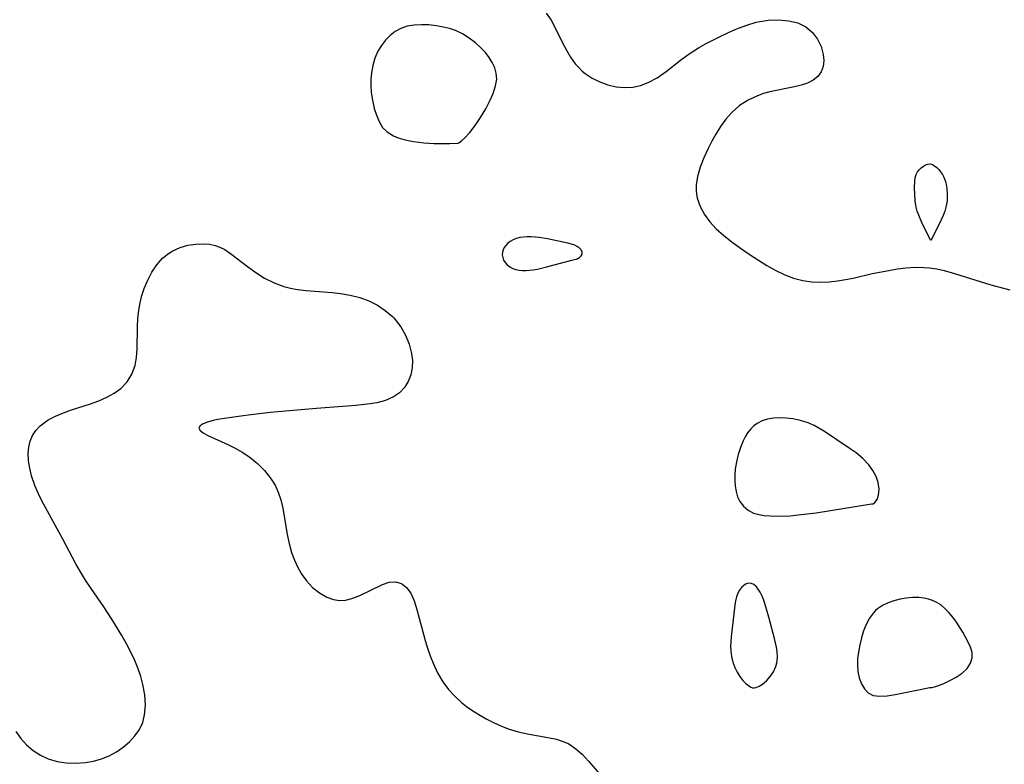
# Model space of a CAD drawing. Header units: metres. Extents: x 1073367 to 1082519, y 1569854 to 1574957.
# Tile 320 of 656: x 1076464 to 1076631, y 1573027 to 1573153. Entities that reach past the tile are written whole.
import ezdxf

# ---------------------------------------------------------------- set-up
doc = ezdxf.new("R2010")
doc.units = ezdxf.units.M
doc.layers.add('CGG_CurvaNivelLidar_v1', color=253, linetype='Continuous', lineweight=30)

msp = doc.modelspace()

# ---------------------------------------------------------------- linework, layer by layer
at = {"layer": 'CGG_CurvaNivelLidar_v1'}
for p, q in [((1076553.4824, 1573153.7707, 68.5), (1076554.3065, 1573152.5598, 68.5)), ((1076532.391, 1573151.8069, 68.5), (1076531.1796, 1573151.741, 68.5)), ((1076533.6283, 1573151.7638, 68.5), (1076532.391, 1573151.8069, 68.5)), ((1076534.8743, 1573151.6283, 68.5), (1076533.6283, 1573151.7638, 68.5)), ((1076554.3065, 1573152.5598, 68.5), (1076554.9858, 1573151.2996, 68.5)), ((1076585.8486, 1573151.1634, 68.5), (1076587.4, 1573151.7534, 68.5)), ((1076587.4, 1573151.7534, 68.5), (1076588.9628, 1573152.216, 68.5)), ((1076588.9628, 1573152.216, 68.5), (1076591.0077, 1573152.5641, 68.5)), ((1076591.0077, 1573152.5641, 68.5), (1076592.7608, 1573152.6346, 68.5)), ((1076592.7608, 1573152.6346, 68.5), (1076594.4433, 1573152.4904, 68.5)), ((1076594.4433, 1573152.4904, 68.5), (1076596.0029, 1573152.1136, 68.5)), ((1076596.0029, 1573152.1136, 68.5), (1076597.3746, 1573151.4662, 68.5)), ((1076527.9737, 1573150.644, 68.5), (1076527.1095, 1573149.9767, 68.5)), ((1076528.9199, 1573151.1676, 68.5), (1076527.9737, 1573150.644, 68.5)), ((1076530.0135, 1573151.5392, 68.5), (1076528.9199, 1573151.1676, 68.5)), ((1076531.1796, 1573151.741, 68.5), (1076530.0135, 1573151.5392, 68.5)), ((1076536.1129, 1573151.4072, 68.5), (1076534.8743, 1573151.6283, 68.5)), ((1076537.1436, 1573151.1494, 68.5), (1076536.1129, 1573151.4072, 68.5)), ((1076538.1445, 1573150.8094, 68.5), (1076537.1436, 1573151.1494, 68.5)), ((1076539.3411, 1573150.2455, 68.5), (1076538.1445, 1573150.8094, 68.5)), ((1076540.4706, 1573149.5521, 68.5), (1076539.3411, 1573150.2455, 68.5)), ((1076554.9858, 1573151.2996, 68.5), (1076556.2447, 1573148.7318, 68.5)), ((1076582.776, 1573149.7668, 68.5), (1076584.3076, 1573150.489, 68.5)), ((1076584.3076, 1573150.489, 68.5), (1076585.8486, 1573151.1634, 68.5)), ((1076597.3746, 1573151.4662, 68.5), (1076598.4995, 1573150.5119, 68.5)), ((1076598.4995, 1573150.5119, 68.5), (1076599.3453, 1573149.3719, 68.5)), ((1076526.3286, 1573149.1936, 68.5), (1076525.6389, 1573148.3133, 68.5)), ((1076527.1095, 1573149.9767, 68.5), (1076526.3286, 1573149.1936, 68.5)), ((1076541.528, 1573148.7566, 68.5), (1076540.4706, 1573149.5521, 68.5)), ((1076542.5002, 1573147.8756, 68.5), (1076541.528, 1573148.7566, 68.5)), ((1076556.2447, 1573148.7318, 68.5), (1076556.9103, 1573147.4962, 68.5)), ((1076579.2345, 1573147.9095, 68.5), (1076580.3912, 1573148.5659, 68.5)), ((1076580.3912, 1573148.5659, 68.5), (1076582.776, 1573149.7668, 68.5)), ((1076599.3453, 1573149.3719, 68.5), (1076599.9575, 1573148.1016, 68.5)), ((1076525.0556, 1573147.3473, 68.5), (1076524.5497, 1573146.1822, 68.5)), ((1076525.6389, 1573148.3133, 68.5), (1076525.0556, 1573147.3473, 68.5)), ((1076543.2143, 1573147.1025, 68.5), (1076542.5002, 1573147.8756, 68.5)), ((1076543.8469, 1573146.2874, 68.5), (1076543.2143, 1573147.1025, 68.5)), ((1076556.9103, 1573147.4962, 68.5), (1076557.6255, 1573146.3167, 68.5)), ((1076576.1863, 1573145.8028, 68.5), (1076577.6744, 1573146.896, 68.5)), ((1076577.6744, 1573146.896, 68.5), (1076579.2345, 1573147.9095, 68.5)), ((1076599.9575, 1573148.1016, 68.5), (1076600.3165, 1573146.7744, 68.5)), ((1076600.3165, 1573146.7744, 68.5), (1076600.3972, 1573145.7517, 68.5)), ((1076524.5497, 1573146.1822, 68.5), (1076524.1849, 1573144.9463, 68.5)), ((1076544.3822, 1573145.4367, 68.5), (1076543.8469, 1573146.2874, 68.5)), ((1076544.7961, 1573144.554, 68.5), (1076544.3822, 1573145.4367, 68.5)), ((1076557.6255, 1573146.3167, 68.5), (1076558.4031, 1573145.2275, 68.5)), ((1076558.4031, 1573145.2275, 68.5), (1076558.928, 1573144.6139, 68.5)), ((1076573.7432, 1573143.8897, 68.5), (1076576.1863, 1573145.8028, 68.5)), ((1076600.3972, 1573145.7517, 68.5), (1076600.2861, 1573144.7715, 68.5)), ((1076523.9544, 1573143.6629, 68.5), (1076523.866, 1573142.5938, 68.5)), ((1076524.1849, 1573144.9463, 68.5), (1076523.9544, 1573143.6629, 68.5)), ((1076545.0558, 1573143.6403, 68.5), (1076544.7961, 1573144.554, 68.5)), ((1076545.1231, 1573142.6239, 68.5), (1076545.0558, 1573143.6403, 68.5)), ((1076558.928, 1573144.6139, 68.5), (1076559.5903, 1573143.9832, 68.5)), ((1076559.5903, 1573143.9832, 68.5), (1076560.1013, 1573143.5747, 68.5)), ((1076560.1013, 1573143.5747, 68.5), (1076561.2827, 1573142.8, 68.5)), ((1076572.266, 1573142.8638, 68.5), (1076573.7432, 1573143.8897, 68.5)), ((1076599.9528, 1573143.8486, 68.5), (1076599.3913, 1573143.0527, 68.5)), ((1076600.2861, 1573144.7715, 68.5), (1076599.9528, 1573143.8486, 68.5)), ((1076523.866, 1573142.5938, 68.5), (1076523.8583, 1573141.5156, 68.5)), ((1076544.935, 1573141.4636, 68.5), (1076545.1231, 1573142.6239, 68.5)), ((1076561.2827, 1573142.8, 68.5), (1076562.5635, 1573142.1584, 68.5)), ((1076562.5635, 1573142.1584, 68.5), (1076563.917, 1573141.6623, 68.5)), ((1076569.4544, 1573141.5606, 68.5), (1076570.7339, 1573142.0317, 68.5)), ((1076570.7339, 1573142.0317, 68.5), (1076572.266, 1573142.8638, 68.5)), ((1076597.6488, 1573141.9378, 68.5), (1076596.5997, 1573141.5853, 68.5)), ((1076598.6109, 1573142.4228, 68.5), (1076597.6488, 1573141.9378, 68.5)), ((1076599.3913, 1573143.0527, 68.5), (1076598.6109, 1573142.4228, 68.5)), ((1076523.8583, 1573141.5156, 68.5), (1076523.9237, 1573140.4376, 68.5)), ((1076523.9237, 1573140.4376, 68.5), (1076524.0601, 1573139.3693, 68.5)), ((1076543.9364, 1573138.8381, 68.5), (1076544.5231, 1573140.184, 68.5)), ((1076544.5231, 1573140.184, 68.5), (1076544.935, 1573141.4636, 68.5)), ((1076563.917, 1573141.6623, 68.5), (1076565.3213, 1573141.3342, 68.5)), ((1076565.3213, 1573141.3342, 68.5), (1076566.7281, 1573141.2036, 68.5)), ((1076566.7281, 1573141.2036, 68.5), (1076568.1407, 1573141.2814, 68.5)), ((1076568.1407, 1573141.2814, 68.5), (1076569.4544, 1573141.5606, 68.5)), ((1076590.246, 1573140.1736, 68.5), (1076589.2145, 1573139.8215, 68.5)), ((1076591.2987, 1573140.4568, 68.5), (1076590.246, 1573140.1736, 68.5)), ((1076595.4578, 1573141.3052, 68.5), (1076591.2987, 1573140.4568, 68.5)), ((1076596.5997, 1573141.5853, 68.5), (1076595.4578, 1573141.3052, 68.5)), ((1076524.0601, 1573139.3693, 68.5), (1076524.2251, 1573138.5075, 68.5)), ((1076524.2251, 1573138.5075, 68.5), (1076524.4332, 1573137.6636, 68.5)), ((1076543.2829, 1573137.5845, 68.5), (1076543.9364, 1573138.8381, 68.5)), ((1076587.6481, 1573139.0831, 68.5), (1076586.1903, 1573138.1362, 68.5)), ((1076589.2145, 1573139.8215, 68.5), (1076587.6481, 1573139.0831, 68.5)), ((1076524.4332, 1573137.6636, 68.5), (1076524.7969, 1573136.5134, 68.5)), ((1076542.4146, 1573136.1307, 68.5), (1076543.2829, 1573137.5845, 68.5)), ((1076584.8719, 1573136.9946, 68.5), (1076583.8693, 1573135.8643, 68.5)), ((1076586.1903, 1573138.1362, 68.5), (1076584.8719, 1573136.9946, 68.5)), ((1076524.7969, 1573136.5134, 68.5), (1076525.2581, 1573135.4356, 68.5)), ((1076525.2581, 1573135.4356, 68.5), (1076525.8509, 1573134.4638, 68.5)), ((1076541.5016, 1573134.7877, 68.5), (1076542.4146, 1573136.1307, 68.5)), ((1076583.8693, 1573135.8643, 68.5), (1076582.9708, 1573134.6274, 68.5)), ((1076525.8509, 1573134.4638, 68.5), (1076526.6361, 1573133.6918, 68.5)), ((1076526.6361, 1573133.6918, 68.5), (1076527.6839, 1573133.0464, 68.5)), ((1076539.7628, 1573132.7061, 68.5), (1076540.5982, 1573133.6245, 68.5)), ((1076540.5982, 1573133.6245, 68.5), (1076541.5016, 1573134.7877, 68.5)), ((1076582.9708, 1573134.6274, 68.5), (1076582.154, 1573133.3152, 68.5)), ((1076527.6839, 1573133.0464, 68.5), (1076528.4485, 1573132.7203, 68.5)), ((1076528.4485, 1573132.7203, 68.5), (1076529.2788, 1573132.4529, 68.5)), ((1076529.2788, 1573132.4529, 68.5), (1076530.1847, 1573132.234, 68.5)), ((1076530.1847, 1573132.234, 68.5), (1076531.1237, 1573132.0643, 68.5)), ((1076531.1237, 1573132.0643, 68.5), (1076532.8294, 1573131.8604, 68.5)), ((1076532.8294, 1573131.8604, 68.5), (1076534.4799, 1573131.7585, 68.5)), ((1076537.2097, 1573131.7526, 68.5), (1076538.5, 1573131.824, 68.5)), ((1076538.5, 1573131.824, 68.5), (1076538.5703, 1573131.7933, 68.5)), ((1076538.5703, 1573131.7933, 68.5), (1076538.7512, 1573131.8717, 68.5)), ((1076538.7512, 1573131.8717, 68.5), (1076539.1852, 1573132.1808, 68.5)), ((1076539.1852, 1573132.1808, 68.5), (1076539.7628, 1573132.7061, 68.5)), ((1076581.4873, 1573132.1144, 68.5), (1076580.8681, 1573130.8904, 68.5)), ((1076582.154, 1573133.3152, 68.5), (1076581.4873, 1573132.1144, 68.5)), ((1076534.4799, 1573131.7585, 68.5), (1076535.9737, 1573131.7313, 68.5)), ((1076535.9737, 1573131.7313, 68.5), (1076537.2097, 1573131.7526, 68.5)), ((1076580.8681, 1573130.8904, 68.5), (1076580.1479, 1573129.3065, 68.5)), ((1076580.1479, 1573129.3065, 68.5), (1076579.5362, 1573127.7227, 68.5)), ((1076579.5362, 1573127.7227, 68.5), (1076579.0741, 1573126.1549, 68.5)), ((1076616.0365, 1573126.5139, 68.5), (1076616.2609, 1573126.9355, 68.5)), ((1076616.2609, 1573126.9355, 68.5), (1076616.548, 1573127.3126, 68.5)), ((1076616.548, 1573127.3126, 68.5), (1076616.8796, 1573127.6431, 68.5)), ((1076616.8796, 1573127.6431, 68.5), (1076617.2416, 1573127.9205, 68.5)), ((1076617.2416, 1573127.9205, 68.5), (1076617.6222, 1573128.1332, 68.5)), ((1076617.6222, 1573128.1332, 68.5), (1076618.0115, 1573128.2641, 68.5)), ((1076618.0115, 1573128.2641, 68.5), (1076618.4004, 1573128.2892, 68.5)), ((1076618.4004, 1573128.2892, 68.5), (1076618.7818, 1573128.1887, 68.5)), ((1076618.7818, 1573128.1887, 68.5), (1076619.1522, 1573127.9832, 68.5)), ((1076619.1522, 1573127.9832, 68.5), (1076619.509, 1573127.6976, 68.5)), ((1076619.509, 1573127.6976, 68.5), (1076619.8485, 1573127.3505, 68.5)), ((1076619.8485, 1573127.3505, 68.5), (1076620.1654, 1573126.9549, 68.5)), ((1076620.1654, 1573126.9549, 68.5), (1076620.4524, 1573126.5196, 68.5)), ((1076579.0741, 1573126.1549, 68.5), (1076578.8357, 1573124.7515, 68.5)), ((1076615.7608, 1573124.2739, 68.5), (1076615.794, 1573125.4506, 68.5)), ((1076615.794, 1573125.4506, 68.5), (1076615.8783, 1573126.0021, 68.5)), ((1076615.8783, 1573126.0021, 68.5), (1076616.0365, 1573126.5139, 68.5)), ((1076620.4524, 1573126.5196, 68.5), (1076620.6997, 1573126.0492, 68.5)), ((1076620.6997, 1573126.0492, 68.5), (1076620.879, 1573125.603, 68.5)), ((1076620.879, 1573125.603, 68.5), (1076621.0225, 1573125.1368, 68.5)), ((1076621.0225, 1573125.1368, 68.5), (1076621.2164, 1573124.1651, 68.5)), ((1076578.8357, 1573124.7515, 68.5), (1076578.8163, 1573123.6976, 68.5)), ((1076578.8163, 1573123.6976, 68.5), (1076578.9968, 1573122.4899, 68.5)), ((1076615.8717, 1573122.0593, 68.5), (1076615.7608, 1573124.2739, 68.5)), ((1076621.2164, 1573124.1651, 68.5), (1076621.2909, 1573123.1289, 68.5)), ((1076578.9968, 1573122.4899, 68.5), (1076579.507, 1573121.0818, 68.5)), ((1076616.0261, 1573120.9964, 68.5), (1076615.8717, 1573122.0593, 68.5)), ((1076621.2407, 1573122.0492, 68.5), (1076621.1697, 1573121.5126, 68.5)), ((1076621.2909, 1573123.1289, 68.5), (1076621.2407, 1573122.0492, 68.5)), ((1076579.507, 1573121.0818, 68.5), (1076580.2374, 1573119.7742, 68.5)), ((1076616.2061, 1573120.3378, 68.5), (1076616.0261, 1573120.9964, 68.5)), ((1076616.4621, 1573119.618, 68.5), (1076616.2061, 1573120.3378, 68.5)), ((1076620.8668, 1573120.3204, 68.5), (1076620.5954, 1573119.6019, 68.5)), ((1076621.0631, 1573120.9787, 68.5), (1076620.8668, 1573120.3204, 68.5)), ((1076621.1697, 1573121.5126, 68.5), (1076621.0631, 1573120.9787, 68.5)), ((1076580.2374, 1573119.7742, 68.5), (1076581.155, 1573118.5207, 68.5)), ((1076581.155, 1573118.5207, 68.5), (1076582.2326, 1573117.3358, 68.5)), ((1076617.1085, 1573118.1185, 68.5), (1076616.4621, 1573119.618, 68.5)), ((1076620.5954, 1573119.6019, 68.5), (1076619.9224, 1573118.1068, 68.5)), ((1076582.2326, 1573117.3358, 68.5), (1076583.4989, 1573116.1881, 68.5)), ((1076618.5, 1573115.3573, 68.5), (1076617.1085, 1573118.1185, 68.5)), ((1076619.9224, 1573118.1068, 68.5), (1076618.5, 1573115.3573, 68.5)), ((1076547.4081, 1573115.2029, 68.5), (1076546.9687, 1573114.8695, 68.5)), ((1076547.9051, 1573115.4793, 68.5), (1076547.4081, 1573115.2029, 68.5)), ((1076548.4472, 1573115.6948, 68.5), (1076547.9051, 1573115.4793, 68.5)), ((1076549.0362, 1573115.8475, 68.5), (1076548.4472, 1573115.6948, 68.5)), ((1076549.652, 1573115.9418, 68.5), (1076549.0362, 1573115.8475, 68.5)), ((1076550.2859, 1573115.9868, 68.5), (1076549.652, 1573115.9418, 68.5)), ((1076550.9311, 1573115.9874, 68.5), (1076550.2859, 1573115.9868, 68.5)), ((1076551.6268, 1573115.9428, 68.5), (1076550.9311, 1573115.9874, 68.5)), ((1076552.3262, 1573115.8628, 68.5), (1076551.6268, 1573115.9428, 68.5)), ((1076553.7277, 1573115.6351, 68.5), (1076552.3262, 1573115.8628, 68.5)), ((1076557.1596, 1573114.9148, 68.5), (1076553.7277, 1573115.6351, 68.5)), ((1076583.4989, 1573116.1881, 68.5), (1076584.8732, 1573115.1078, 68.5)), ((1076489.5088, 1573113.0726, 68), (1076490.369, 1573113.6086, 68)), ((1076490.369, 1573113.6086, 68), (1076491.616, 1573114.1656, 68)), ((1076491.616, 1573114.1656, 68), (1076492.9283, 1573114.5468, 68)), ((1076492.9283, 1573114.5468, 68), (1076494.2728, 1573114.7598, 68)), ((1076494.2728, 1573114.7598, 68), (1076495.6191, 1573114.8014, 68)), ((1076495.6191, 1573114.8014, 68), (1076496.5809, 1573114.7149, 68)), ((1076496.5809, 1573114.7149, 68), (1076497.5193, 1573114.5126, 68)), ((1076497.5193, 1573114.5126, 68), (1076498.3489, 1573114.2144, 68)), ((1076498.3489, 1573114.2144, 68), (1076499.1499, 1573113.8179, 68)), ((1076499.1499, 1573113.8179, 68), (1076500.3811, 1573113.0203, 68)), ((1076546.2, 1573113.8002, 68.5), (1076546.0862, 1573113.3991, 68.5)), ((1076546.3923, 1573114.1835, 68.5), (1076546.2, 1573113.8002, 68.5)), ((1076546.6512, 1573114.5425, 68.5), (1076546.3923, 1573114.1835, 68.5)), ((1076546.9687, 1573114.8695, 68.5), (1076546.6512, 1573114.5425, 68.5)), ((1076557.7575, 1573114.7585, 68.5), (1076557.1596, 1573114.9148, 68.5)), ((1076558.3251, 1573114.5487, 68.5), (1076557.7575, 1573114.7585, 68.5)), ((1076558.7241, 1573114.3432, 68.5), (1076558.3251, 1573114.5487, 68.5)), ((1076559.0643, 1573114.1068, 68.5), (1076558.7241, 1573114.3432, 68.5)), ((1076559.3913, 1573113.768, 68.5), (1076559.0643, 1573114.1068, 68.5)), ((1076559.5637, 1573113.4128, 68.5), (1076559.3913, 1573113.768, 68.5)), ((1076584.8732, 1573115.1078, 68.5), (1076586.3169, 1573114.0726, 68.5)), ((1076586.3169, 1573114.0726, 68.5), (1076587.7986, 1573113.0652, 68.5)), ((1076487.6579, 1573111.2339, 68), (1076488.643, 1573112.3513, 68)), ((1076488.643, 1573112.3513, 68), (1076489.0744, 1573112.7378, 68)), ((1076489.0744, 1573112.7378, 68), (1076489.5088, 1573113.0726, 68)), ((1076500.3811, 1573113.0203, 68), (1076503.017, 1573110.9743, 68)), ((1076546.0862, 1573113.3991, 68.5), (1076546.0639, 1573112.9468, 68.5)), ((1076546.0639, 1573112.9468, 68.5), (1076546.1387, 1573112.4943, 68.5)), ((1076546.1387, 1573112.4943, 68.5), (1076546.3001, 1573112.0559, 68.5)), ((1076546.3001, 1573112.0559, 68.5), (1076546.5434, 1573111.6474, 68.5)), ((1076553.7691, 1573110.9407, 68.5), (1076557.8102, 1573112.0325, 68.5)), ((1076557.8102, 1573112.0325, 68.5), (1076558.5, 1573112.1945, 68.5)), ((1076558.5, 1573112.1945, 68.5), (1076558.6359, 1573112.2087, 68.5)), ((1076558.6359, 1573112.2087, 68.5), (1076558.8434, 1573112.297, 68.5)), ((1076558.8434, 1573112.297, 68.5), (1076559.1309, 1573112.4864, 68.5)), ((1076559.1309, 1573112.4864, 68.5), (1076559.3947, 1573112.7494, 68.5)), ((1076559.3947, 1573112.7494, 68.5), (1076559.5608, 1573113.0637, 68.5)), ((1076559.5608, 1573113.0637, 68.5), (1076559.5637, 1573113.4128, 68.5)), ((1076587.7986, 1573113.0652, 68.5), (1076589.3524, 1573112.0424, 68.5)), ((1076589.3524, 1573112.0424, 68.5), (1076590.8082, 1573111.1364, 68.5)), ((1076486.8364, 1573110.0048, 68), (1076487.6579, 1573111.2339, 68)), ((1076503.017, 1573110.9743, 68), (1076504.4011, 1573109.9504, 68)), ((1076546.5434, 1573111.6474, 68.5), (1076546.9007, 1573111.2503, 68.5)), ((1076546.9007, 1573111.2503, 68.5), (1076547.3347, 1573110.9116, 68.5)), ((1076547.3347, 1573110.9116, 68.5), (1076547.8281, 1573110.6367, 68.5)), ((1076547.8281, 1573110.6367, 68.5), (1076548.3694, 1573110.4367, 68.5)), ((1076548.3694, 1573110.4367, 68.5), (1076548.9175, 1573110.3255, 68.5)), ((1076548.9175, 1573110.3255, 68.5), (1076549.492, 1573110.2789, 68.5)), ((1076549.492, 1573110.2789, 68.5), (1076550.0853, 1573110.2832, 68.5)), ((1076550.0853, 1573110.2832, 68.5), (1076551.3058, 1573110.4069, 68.5)), ((1076551.3058, 1573110.4069, 68.5), (1076552.0382, 1573110.5383, 68.5)), ((1076552.0382, 1573110.5383, 68.5), (1076553.7691, 1573110.9407, 68.5)), ((1076590.8082, 1573111.1364, 68.5), (1076592.288, 1573110.3026, 68.5)), ((1076592.288, 1573110.3026, 68.5), (1076593.8028, 1573109.5785, 68.5)), ((1076608.5897, 1573109.7836, 68.5), (1076611.3827, 1573110.3158, 68.5)), ((1076611.3827, 1573110.3158, 68.5), (1076612.8712, 1573110.548, 68.5)), ((1076612.8712, 1573110.548, 68.5), (1076614.3575, 1573110.7287, 68.5)), ((1076614.3575, 1573110.7287, 68.5), (1076615.8395, 1573110.8312, 68.5)), ((1076615.8395, 1573110.8312, 68.5), (1076617.3152, 1573110.8253, 68.5)), ((1076617.3152, 1573110.8253, 68.5), (1076618.2916, 1573110.746, 68.5)), ((1076618.2916, 1573110.746, 68.5), (1076619.5226, 1573110.5571, 68.5)), ((1076619.5226, 1573110.5571, 68.5), (1076620.7466, 1573110.287, 68.5)), ((1076620.7466, 1573110.287, 68.5), (1076622.5243, 1573109.7895, 68.5)), ((1076485.5435, 1573107.2331, 68), (1076486.1317, 1573108.6621, 68)), ((1076486.1317, 1573108.6621, 68), (1076486.8364, 1573110.0048, 68)), ((1076504.4011, 1573109.9504, 68), (1076505.9021, 1573109.0062, 68)), ((1076505.9021, 1573109.0062, 68), (1076507.4905, 1573108.2059, 68)), ((1076593.8028, 1573109.5785, 68.5), (1076595.3098, 1573109.0185, 68.5)), ((1076595.3098, 1573109.0185, 68.5), (1076596.8516, 1573108.61, 68.5)), ((1076596.8516, 1573108.61, 68.5), (1076598.4196, 1573108.3683, 68.5)), ((1076601.3065, 1573108.3666, 68.5), (1076602.7569, 1573108.5277, 68.5)), ((1076602.7569, 1573108.5277, 68.5), (1076603.7638, 1573108.6884, 68.5)), ((1076603.7638, 1573108.6884, 68.5), (1076605.3718, 1573109.0228, 68.5)), ((1076605.3718, 1573109.0228, 68.5), (1076608.5897, 1573109.7836, 68.5)), ((1076622.5243, 1573109.7895, 68.5), (1076628.6614, 1573107.8551, 68.5)), ((1076485.1636, 1573106.0538, 68), (1076485.5435, 1573107.2331, 68)), ((1076507.4905, 1573108.2059, 68), (1076509.1609, 1573107.5905, 68)), ((1076509.1609, 1573107.5905, 68), (1076510.2915, 1573107.3062, 68)), ((1076510.2915, 1573107.3062, 68), (1076511.45, 1573107.0974, 68)), ((1076511.45, 1573107.0974, 68), (1076512.8985, 1573106.9132, 68)), ((1076512.8985, 1573106.9132, 68), (1076517.3024, 1573106.5611, 68)), ((1076598.4196, 1573108.3683, 68.5), (1076599.8586, 1573108.3047, 68.5)), ((1076599.8586, 1573108.3047, 68.5), (1076601.3065, 1573108.3666, 68.5)), ((1076628.6614, 1573107.8551, 68.5), (1076631.8373, 1573107.0142, 68.5)), ((1076484.8611, 1573104.8442, 68), (1076485.1636, 1573106.0538, 68)), ((1076517.3024, 1573106.5611, 68), (1076518.7483, 1573106.4079, 68)), ((1076518.7483, 1573106.4079, 68), (1076520.3799, 1573106.1322, 68)), ((1076520.3799, 1573106.1322, 68), (1076521.9669, 1573105.722, 68)), ((1076521.9669, 1573105.722, 68), (1076523.506, 1573105.149, 68)), ((1076484.4835, 1573102.1909, 68), (1076484.639, 1573103.6135, 68)), ((1076484.639, 1573103.6135, 68), (1076484.8611, 1573104.8442, 68)), ((1076523.506, 1573105.149, 68), (1076524.9574, 1573104.4242, 68)), ((1076524.9574, 1573104.4242, 68), (1076526.2975, 1573103.554, 68)), ((1076526.2975, 1573103.554, 68), (1076527.4938, 1573102.5355, 68)), ((1076484.4095, 1573100.7671, 68), (1076484.4835, 1573102.1909, 68)), ((1076527.4938, 1573102.5355, 68), (1076527.7505, 1573102.2725, 68)), ((1076527.7505, 1573102.2725, 68), (1076528.9001, 1573100.8001, 68)), ((1076484.3753, 1573097.0796, 68), (1076484.4095, 1573100.7671, 68)), ((1076528.9001, 1573100.8001, 68), (1076529.7081, 1573099.3609, 68)), ((1076529.7081, 1573099.3609, 68), (1076530.323, 1573097.8455, 68)), ((1076484.2674, 1573095.6188, 68), (1076484.3753, 1573097.0796, 68)), ((1076530.323, 1573097.8455, 68), (1076530.7311, 1573096.2965, 68)), ((1076483.9987, 1573094.2249, 68), (1076484.2674, 1573095.6188, 68)), ((1076530.7311, 1573096.2965, 68), (1076530.8872, 1573095.0644, 68)), ((1076483.449, 1573092.785, 68), (1076483.9987, 1573094.2249, 68)), ((1076530.8662, 1573093.8574, 68), (1076530.632, 1573092.6596, 68)), ((1076530.8872, 1573095.0644, 68), (1076530.8662, 1573093.8574, 68)), ((1076482.643, 1573091.4874, 68), (1076483.449, 1573092.785, 68)), ((1076530.632, 1573092.6596, 68), (1076530.1856, 1573091.5417, 68)), ((1076480.482, 1573089.5607, 68), (1076481.5944, 1573090.3696, 68)), ((1076481.5944, 1573090.3696, 68), (1076482.643, 1573091.4874, 68)), ((1076529.5277, 1573090.5243, 68), (1076528.6838, 1573089.6434, 68)), ((1076530.1856, 1573091.5417, 68), (1076529.5277, 1573090.5243, 68)), ((1076477.8747, 1573088.3036, 68), (1076479.2286, 1573088.8843, 68)), ((1076479.2286, 1573088.8843, 68), (1076480.482, 1573089.5607, 68)), ((1076527.6714, 1573088.9262, 68), (1076526.3334, 1573088.333, 68)), ((1076528.6838, 1573089.6434, 68), (1076527.6714, 1573088.9262, 68)), ((1076473.2714, 1573086.7344, 68), (1076476.2838, 1573087.7275, 68)), ((1076476.2838, 1573087.7275, 68), (1076477.8747, 1573088.3036, 68)), ((1076514.6895, 1573086.9961, 68), (1076506.8575, 1573086.288, 68)), ((1076521.3383, 1573087.486, 68), (1076514.6895, 1573086.9961, 68)), ((1076523.7589, 1573087.7489, 68), (1076521.3383, 1573087.486, 68)), ((1076524.8412, 1573087.9352, 68), (1076523.7589, 1573087.7489, 68)), ((1076526.3334, 1573088.333, 68), (1076524.8412, 1573087.9352, 68)), ((1076469.3403, 1573085.0507, 68), (1076470.5792, 1573085.6963, 68)), ((1076470.5792, 1573085.6963, 68), (1076471.9179, 1573086.2523, 68)), ((1076471.9179, 1573086.2523, 68), (1076473.2714, 1573086.7344, 68)), ((1076501.8576, 1573085.6986, 68), (1076497.938, 1573085.1017, 68)), ((1076503.6141, 1573085.9272, 68), (1076501.8576, 1573085.6986, 68)), ((1076506.8575, 1573086.288, 68), (1076503.6141, 1573085.9272, 68)), ((1076591.9115, 1573085.3365, 68.5), (1076590.883, 1573085.1648, 68.5)), ((1076592.9825, 1573085.3959, 68.5), (1076591.9115, 1573085.3365, 68.5)), ((1076594.0779, 1573085.3579, 68.5), (1076592.9825, 1573085.3959, 68.5)), ((1076595.1818, 1573085.2301, 68.5), (1076594.0779, 1573085.3579, 68.5)), ((1076596.2792, 1573085.0137, 68.5), (1076595.1818, 1573085.2301, 68.5)), ((1076467.2491, 1573083.2768, 68), (1076467.9629, 1573084.0409, 68)), ((1076467.9629, 1573084.0409, 68), (1076468.6168, 1573084.5738, 68)), ((1076468.6168, 1573084.5738, 68), (1076469.3403, 1573085.0507, 68)), ((1076494.9916, 1573084.0369, 68), (1076494.8071, 1573083.6748, 68)), ((1076494.8071, 1573083.6748, 68), (1076495.0039, 1573083.2831, 68)), ((1076495.4954, 1573084.3766, 68), (1076494.9916, 1573084.0369, 68)), ((1076496.2533, 1573084.685, 68), (1076495.4954, 1573084.3766, 68)), ((1076497.213, 1573084.9518, 68), (1076496.2533, 1573084.685, 68)), ((1076497.938, 1573085.1017, 68), (1076497.213, 1573084.9518, 68)), ((1076588.0826, 1573083.5688, 68.5), (1076587.503, 1573082.8441, 68.5)), ((1076588.5868, 1573084.0538, 68.5), (1076588.0826, 1573083.5688, 68.5)), ((1076589.1426, 1573084.4636, 68.5), (1076588.5868, 1573084.0538, 68.5)), ((1076589.9744, 1573084.8827, 68.5), (1076589.1426, 1573084.4636, 68.5)), ((1076590.883, 1573085.1648, 68.5), (1076589.9744, 1573084.8827, 68.5)), ((1076597.0305, 1573084.8076, 68.5), (1076596.2792, 1573085.0137, 68.5)), ((1076597.7659, 1573084.549, 68.5), (1076597.0305, 1573084.8076, 68.5)), ((1076598.7672, 1573084.0896, 68.5), (1076597.7659, 1573084.549, 68.5)), ((1076600.5207, 1573083.0691, 68.5), (1076598.7672, 1573084.0896, 68.5)), ((1076466.2762, 1573081.4758, 68), (1076466.6836, 1573082.4226, 68)), ((1076466.6836, 1573082.4226, 68), (1076467.2491, 1573083.2768, 68)), ((1076495.0039, 1573083.2831, 68), (1076495.5318, 1573082.8749, 68)), ((1076495.5318, 1573082.8749, 68), (1076496.3111, 1573082.4485, 68)), ((1076496.3111, 1573082.4485, 68), (1076499.6538, 1573080.9163, 68)), ((1076587.1147, 1573082.2156, 68.5), (1076586.7729, 1573081.5405, 68.5)), ((1076587.503, 1573082.8441, 68.5), (1076587.1147, 1573082.2156, 68.5)), ((1076604.7098, 1573080.2998, 68.5), (1076600.5207, 1573083.0691, 68.5)), ((1076465.9295, 1573079.409, 68), (1076466.0274, 1573080.4649, 68)), ((1076466.0274, 1573080.4649, 68), (1076466.2762, 1573081.4758, 68)), ((1076499.6538, 1573080.9163, 68), (1076500.9112, 1573080.2712, 68)), ((1076500.9112, 1573080.2712, 68), (1076502.1899, 1573079.5409, 68)), ((1076586.3115, 1573080.4099, 68.5), (1076585.9342, 1573079.2182, 68.5)), ((1076586.7729, 1573081.5405, 68.5), (1076586.3115, 1573080.4099, 68.5)), ((1076605.858, 1573079.4734, 68.5), (1076604.7098, 1573080.2998, 68.5)), ((1076465.9907, 1573078.1681, 68), (1076465.9295, 1573079.409, 68)), ((1076502.1899, 1573079.5409, 68), (1076503.4324, 1573078.7155, 68)), ((1076503.4324, 1573078.7155, 68), (1076504.7174, 1573077.6734, 68)), ((1076585.9342, 1573079.2182, 68.5), (1076585.6417, 1573077.9891, 68.5)), ((1076606.9853, 1573078.5165, 68.5), (1076605.858, 1573079.4734, 68.5)), ((1076466.1986, 1573076.9031, 68), (1076465.9907, 1573078.1681, 68)), ((1076466.5137, 1573075.6244, 68), (1076466.1986, 1573076.9031, 68)), ((1076504.7174, 1573077.6734, 68), (1076505.8865, 1573076.5065, 68)), ((1076585.6417, 1573077.9891, 68.5), (1076585.4438, 1573076.7432, 68.5)), ((1076608.007, 1573077.4421, 68.5), (1076606.9853, 1573078.5165, 68.5)), ((1076608.7077, 1573076.4903, 68.5), (1076608.007, 1573077.4421, 68.5)), ((1076467.0437, 1573073.9958, 68), (1076466.5137, 1573075.6244, 68)), ((1076505.8865, 1573076.5065, 68), (1076506.9134, 1573075.2297, 68)), ((1076506.9134, 1573075.2297, 68), (1076507.6696, 1573074.023, 68)), ((1076585.3646, 1573075.7702, 68.5), (1076585.3555, 1573074.81, 68.5)), ((1076585.4438, 1573076.7432, 68.5), (1076585.3646, 1573075.7702, 68.5)), ((1076609.2516, 1573075.5014, 68.5), (1076608.7077, 1573076.4903, 68.5)), ((1076609.6119, 1573074.5083, 68.5), (1076609.2516, 1573075.5014, 68.5)), ((1076467.6697, 1573072.5646, 68), (1076467.0437, 1573073.9958, 68)), ((1076507.6696, 1573074.023, 68), (1076508.2132, 1573072.8528, 68)), ((1076585.3555, 1573074.81, 68.5), (1076585.4213, 1573073.8748, 68.5)), ((1076585.4213, 1573073.8748, 68.5), (1076585.578, 1573072.9445, 68.5)), ((1076609.7815, 1573073.3669, 68.5), (1076609.6119, 1573074.5083, 68.5)), ((1076468.2638, 1573071.3877, 68), (1076467.6697, 1573072.5646, 68)), ((1076508.2132, 1573072.8528, 68), (1076508.6287, 1573071.5711, 68)), ((1076585.578, 1573072.9445, 68.5), (1076585.8363, 1573072.0737, 68.5)), ((1076585.8363, 1573072.0737, 68.5), (1076586.2128, 1573071.2837, 68.5)), ((1076609.4104, 1573071.6303, 68.5), (1076609.6834, 1573072.3582, 68.5)), ((1076609.6834, 1573072.3582, 68.5), (1076609.7815, 1573073.3669, 68.5)), ((1076471.7893, 1573064.9199, 68), (1076468.2638, 1573071.3877, 68)), ((1076508.6287, 1573071.5711, 68), (1076508.9615, 1573070.1397, 68)), ((1076586.2128, 1573071.2837, 68.5), (1076586.8404, 1573070.4686, 68.5)), ((1076586.8404, 1573070.4686, 68.5), (1076587.6316, 1573069.8115, 68.5)), ((1076599.1267, 1573069.3859, 68.5), (1076608.5, 1573070.8761, 68.5)), ((1076608.5, 1573070.8761, 68.5), (1076608.7458, 1573070.8973, 68.5)), ((1076608.7458, 1573070.8973, 68.5), (1076609.0496, 1573071.124, 68.5)), ((1076609.0496, 1573071.124, 68.5), (1076609.4104, 1573071.6303, 68.5)), ((1076508.9615, 1573070.1397, 68), (1076509.7224, 1573065.6763, 68)), ((1076587.6316, 1573069.8115, 68.5), (1076588.5561, 1573069.3274, 68.5)), ((1076588.5561, 1573069.3274, 68.5), (1076589.4249, 1573069.0635, 68.5)), ((1076589.4249, 1573069.0635, 68.5), (1076590.3574, 1573068.9081, 68.5)), ((1076590.3574, 1573068.9081, 68.5), (1076591.34, 1573068.8309, 68.5)), ((1076591.34, 1573068.8309, 68.5), (1076593.5092, 1573068.8145, 68.5)), ((1076593.5092, 1573068.8145, 68.5), (1076594.7195, 1573068.8787, 68.5)), ((1076594.7195, 1573068.8787, 68.5), (1076596.091, 1573069.0029, 68.5)), ((1076596.091, 1573069.0029, 68.5), (1076599.1267, 1573069.3859, 68.5)), ((1076509.7224, 1573065.6763, 68), (1076510.0317, 1573064.1976, 68)), ((1076474.011, 1573060.722, 68), (1076471.7893, 1573064.9199, 68)), ((1076510.0317, 1573064.1976, 68), (1076510.4656, 1573062.6728, 68)), ((1076510.4656, 1573062.6728, 68), (1076510.9547, 1573061.3629, 68)), ((1076474.761, 1573059.3885, 68), (1076474.011, 1573060.722, 68)), ((1076510.9547, 1573061.3629, 68), (1076511.5347, 1573060.1127, 68)), ((1076475.6405, 1573057.965, 68), (1076474.761, 1573059.3885, 68)), ((1076511.5347, 1573060.1127, 68), (1076512.2058, 1573058.9406, 68)), ((1076512.2058, 1573058.9406, 68), (1076512.9725, 1573057.8691, 68)), ((1076476.5696, 1573056.5635, 68), (1076475.6405, 1573057.965, 68)), ((1076512.9725, 1573057.8691, 68), (1076514.0127, 1573056.7555, 68)), ((1076521.9887, 1573055.3988, 68), (1076525.833, 1573057.2418, 68)), ((1076525.833, 1573057.2418, 68), (1076526.9744, 1573057.6378, 68)), ((1076526.9744, 1573057.6378, 68), (1076528.0426, 1573057.7292, 68)), ((1076528.0426, 1573057.7292, 68), (1076529.0186, 1573057.4145, 68)), ((1076529.0186, 1573057.4145, 68), (1076529.8832, 1573056.7394, 68)), ((1076586.883, 1573057.0984, 68.5), (1076586.4932, 1573056.7562, 68.5)), ((1076587.3049, 1573057.3381, 68.5), (1076586.883, 1573057.0984, 68.5)), ((1076587.7391, 1573057.4596, 68.5), (1076587.3049, 1573057.3381, 68.5)), ((1076588.1668, 1573057.4395, 68.5), (1076587.7391, 1573057.4596, 68.5)), ((1076588.5809, 1573057.2532, 68.5), (1076588.1668, 1573057.4395, 68.5)), ((1076588.9685, 1573056.9259, 68.5), (1076588.5809, 1573057.2532, 68.5)), ((1076589.3285, 1573056.4891, 68.5), (1076588.9685, 1573056.9259, 68.5)), ((1076478.7017, 1573053.4539, 68), (1076476.5696, 1573056.5635, 68)), ((1076514.0127, 1573056.7555, 68), (1076515.1618, 1573055.8366, 68)), ((1076515.1618, 1573055.8366, 68), (1076516.3878, 1573055.1386, 68)), ((1076520.6357, 1573054.8897, 68), (1076521.9887, 1573055.3988, 68)), ((1076529.8832, 1573056.7394, 68), (1076530.6011, 1573055.7678, 68)), ((1076530.6011, 1573055.7678, 68), (1076531.1675, 1573054.5076, 68)), ((1076585.8824, 1573055.7736, 68.5), (1076585.6735, 1573055.1525, 68.5)), ((1076586.1574, 1573056.3207, 68.5), (1076585.8824, 1573055.7736, 68.5)), ((1076586.4932, 1573056.7562, 68.5), (1076586.1574, 1573056.3207, 68.5)), ((1076589.6585, 1573055.967, 68.5), (1076589.3285, 1573056.4891, 68.5)), ((1076589.9541, 1573055.3774, 68.5), (1076589.6585, 1573055.967, 68.5)), ((1076590.2595, 1573054.6054, 68.5), (1076589.9541, 1573055.3774, 68.5)), ((1076516.3878, 1573055.1386, 68), (1076517.5689, 1573054.7225, 68)), ((1076517.5689, 1573054.7225, 68), (1076518.5418, 1573054.576, 68)), ((1076518.5418, 1573054.576, 68), (1076519.5672, 1573054.6339, 68)), ((1076519.5672, 1573054.6339, 68), (1076520.6357, 1573054.8897, 68)), ((1076531.1675, 1573054.5076, 68), (1076531.6274, 1573053.0536, 68)), ((1076585.3919, 1573053.7617, 68.5), (1076584.7601, 1573048.4256, 68.5)), ((1076585.5145, 1573054.4768, 68.5), (1076585.3919, 1573053.7617, 68.5)), ((1076585.6735, 1573055.1525, 68.5), (1076585.5145, 1573054.4768, 68.5)), ((1076590.7379, 1573053.1141, 68.5), (1076590.2595, 1573054.6054, 68.5)), ((1076610.3508, 1573053.6987, 68.5), (1076609.513, 1573053.1504, 68.5)), ((1076611.2771, 1573054.1369, 68.5), (1076610.3508, 1573053.6987, 68.5)), ((1076612.2662, 1573054.4832, 68.5), (1076611.2771, 1573054.1369, 68.5)), ((1076613.2969, 1573054.7477, 68.5), (1076612.2662, 1573054.4832, 68.5)), ((1076614.3516, 1573054.933, 68.5), (1076613.2969, 1573054.7477, 68.5)), ((1076615.4147, 1573055.0343, 68.5), (1076614.3516, 1573054.933, 68.5)), ((1076616.4714, 1573055.0389, 68.5), (1076615.4147, 1573055.0343, 68.5)), ((1076617.3034, 1573054.9591, 68.5), (1076616.4714, 1573055.0389, 68.5)), ((1076618.1126, 1573054.7912, 68.5), (1076617.3034, 1573054.9591, 68.5)), ((1076618.7803, 1573054.5675, 68.5), (1076618.1126, 1573054.7912, 68.5)), ((1076619.4188, 1573054.2703, 68.5), (1076618.7803, 1573054.5675, 68.5)), ((1076620.174, 1573053.7963, 68.5), (1076619.4188, 1573054.2703, 68.5)), ((1076620.8747, 1573053.2261, 68.5), (1076620.174, 1573053.7963, 68.5)), ((1076480.0548, 1573051.4147, 68), (1076478.7017, 1573053.4539, 68)), ((1076531.6274, 1573053.0536, 68), (1076533.0373, 1573047.7993, 68)), ((1076591.1363, 1573051.7421, 68.5), (1076590.7379, 1573053.1141, 68.5)), ((1076608.789, 1573052.461, 68.5), (1076608.1333, 1573051.5491, 68.5)), ((1076609.1708, 1573052.8587, 68.5), (1076608.789, 1573052.461, 68.5)), ((1076609.513, 1573053.1504, 68.5), (1076609.1708, 1573052.8587, 68.5)), ((1076621.5732, 1573052.5188, 68.5), (1076620.8747, 1573053.2261, 68.5)), ((1076622.2194, 1573051.7408, 68.5), (1076621.5732, 1573052.5188, 68.5)), ((1076481.7783, 1573048.6475, 68), (1076480.0548, 1573051.4147, 68)), ((1076592.0874, 1573048.1368, 68.5), (1076591.1363, 1573051.7421, 68.5)), ((1076607.5956, 1573050.5208, 68.5), (1076607.1506, 1573049.4109, 68.5)), ((1076608.1333, 1573051.5491, 68.5), (1076607.5956, 1573050.5208, 68.5)), ((1076622.8232, 1573050.9132, 68.5), (1076622.2194, 1573051.7408, 68.5)), ((1076623.9274, 1573049.1788, 68.5), (1076622.8232, 1573050.9132, 68.5)), ((1076482.5796, 1573047.2391, 68), (1076481.7783, 1573048.6475, 68)), ((1076607.1506, 1573049.4109, 68.5), (1076606.7826, 1573048.2468, 68.5)), ((1076624.8332, 1573047.5299, 68.5), (1076623.9274, 1573049.1788, 68.5)), ((1076483.3039, 1573045.8473, 68), (1076482.5796, 1573047.2391, 68)), ((1076533.0373, 1573047.7993, 68), (1076533.4328, 1573046.5065, 68)), ((1076584.7601, 1573048.4256, 68.5), (1076584.6463, 1573046.8556, 68.5)), ((1076592.4107, 1573046.6535, 68.5), (1076592.0874, 1573048.1368, 68.5)), ((1076606.4849, 1573047.0504, 68.5), (1076606.2596, 1573045.8407, 68.5)), ((1076606.7826, 1573048.2468, 68.5), (1076606.4849, 1573047.0504, 68.5)), ((1076625.232, 1573046.6562, 68.5), (1076624.8332, 1573047.5299, 68.5)), ((1076483.9605, 1573044.4388, 68), (1076483.3039, 1573045.8473, 68)), ((1076533.4328, 1573046.5065, 68), (1076533.876, 1573045.2225, 68)), ((1076584.6463, 1573046.8556, 68.5), (1076584.6761, 1573046.0045, 68.5)), ((1076584.6761, 1573046.0045, 68.5), (1076584.8049, 1573045.0895, 68.5)), ((1076592.5384, 1573045.8985, 68.5), (1076592.4107, 1573046.6535, 68.5)), ((1076592.5842, 1573045.0991, 68.5), (1076592.5384, 1573045.8985, 68.5)), ((1076606.2596, 1573045.8407, 68.5), (1076606.1304, 1573044.7677, 68.5)), ((1076625.4829, 1573045.7615, 68.5), (1076625.232, 1573046.6562, 68.5)), ((1076625.4942, 1573044.8398, 68.5), (1076625.4829, 1573045.7615, 68.5)), ((1076484.5352, 1573043.0156, 68), (1076483.9605, 1573044.4388, 68)), ((1076533.876, 1573045.2225, 68), (1076534.3751, 1573043.9593, 68)), ((1076534.3751, 1573043.9593, 68), (1076535.1401, 1573042.3366, 68)), ((1076584.8049, 1573045.0895, 68.5), (1076585.0344, 1573044.1509, 68.5)), ((1076585.0344, 1573044.1509, 68.5), (1076585.3653, 1573043.229, 68.5)), ((1076592.3051, 1573043.4205, 68.5), (1076592.5124, 1573044.2611, 68.5)), ((1076592.5124, 1573044.2611, 68.5), (1076592.5842, 1573045.0991, 68.5)), ((1076606.1304, 1573044.7677, 68.5), (1076606.0898, 1573043.7088, 68.5)), ((1076606.0898, 1573043.7088, 68.5), (1076606.1769, 1573042.5639, 68.5)), ((1076624.6278, 1573043.0822, 68.5), (1076625.2195, 1573043.9379, 68.5)), ((1076625.2195, 1573043.9379, 68.5), (1076625.4942, 1573044.8398, 68.5)), ((1076484.9763, 1573041.6994, 68), (1076484.5352, 1573043.0156, 68)), ((1076535.1401, 1573042.3366, 68), (1076536.0449, 1573040.8027, 68)), ((1076585.3653, 1573043.229, 68.5), (1076585.7593, 1573042.4202, 68.5)), ((1076585.7593, 1573042.4202, 68.5), (1076586.2157, 1573041.6857, 68.5)), ((1076591.3595, 1573041.689, 68.5), (1076591.9025, 1573042.5136, 68.5)), ((1076591.9025, 1573042.5136, 68.5), (1076592.3051, 1573043.4205, 68.5)), ((1076606.1769, 1573042.5639, 68.5), (1076606.4077, 1573041.4794, 68.5)), ((1076622.8013, 1573041.6132, 68.5), (1076623.7914, 1573042.3037, 68.5)), ((1076623.7914, 1573042.3037, 68.5), (1076624.6278, 1573043.0822, 68.5)), ((1076485.3272, 1573040.3804, 68), (1076484.9763, 1573041.6994, 68)), ((1076485.6434, 1573038.6091, 68), (1076485.3272, 1573040.3804, 68)), ((1076536.0449, 1573040.8027, 68), (1076536.9817, 1573039.5417, 68)), ((1076586.2157, 1573041.6857, 68.5), (1076586.7098, 1573041.0501, 68.5)), ((1076586.7098, 1573041.0501, 68.5), (1076587.2146, 1573040.5351, 68.5)), ((1076587.2146, 1573040.5351, 68.5), (1076587.6818, 1573040.1642, 68.5)), ((1076589.4887, 1573040.0952, 68.5), (1076590.0584, 1573040.4359, 68.5)), ((1076590.0584, 1573040.4359, 68.5), (1076590.727, 1573040.9852, 68.5)), ((1076590.727, 1573040.9852, 68.5), (1076591.3595, 1573041.689, 68.5)), ((1076606.4077, 1573041.4794, 68.5), (1076606.7789, 1573040.4963, 68.5)), ((1076606.7789, 1573040.4963, 68.5), (1076607.2742, 1573039.6356, 68.5)), ((1076619.7828, 1573040.1796, 68.5), (1076620.7114, 1573040.5405, 68.5)), ((1076620.7114, 1573040.5405, 68.5), (1076621.7459, 1573041.0218, 68.5)), ((1076621.7459, 1573041.0218, 68.5), (1076622.8013, 1573041.6132, 68.5)), ((1076485.7555, 1573036.8759, 68), (1076485.6434, 1573038.6091, 68)), ((1076536.9817, 1573039.5417, 68), (1076538.0351, 1573038.3779, 68)), ((1076587.6818, 1573040.1642, 68.5), (1076588.0825, 1573039.9177, 68.5)), ((1076588.0825, 1573039.9177, 68.5), (1076588.3698, 1573039.7922, 68.5)), ((1076588.3698, 1573039.7922, 68.5), (1076588.5, 1573039.7897, 68.5)), ((1076588.5, 1573039.7897, 68.5), (1076588.6493, 1573039.7805, 68.5)), ((1076588.6493, 1573039.7805, 68.5), (1076588.9986, 1573039.8805, 68.5)), ((1076588.9986, 1573039.8805, 68.5), (1076589.4887, 1573040.0952, 68.5)), ((1076607.2742, 1573039.6356, 68.5), (1076607.8936, 1573038.9415, 68.5)), ((1076607.8936, 1573038.9415, 68.5), (1076608.7672, 1573038.4963, 68.5)), ((1076611.1239, 1573038.4608, 68.5), (1076612.4914, 1573038.6885, 68.5)), ((1076612.4914, 1573038.6885, 68.5), (1076615.8791, 1573039.3257, 68.5)), ((1076615.8791, 1573039.3257, 68.5), (1076618.3279, 1573039.8275, 68.5)), ((1076618.3279, 1573039.8275, 68.5), (1076618.5, 1573039.8397, 68.5)), ((1076618.5, 1573039.8397, 68.5), (1076618.6523, 1573039.8479, 68.5)), ((1076618.6523, 1573039.8479, 68.5), (1076619.1039, 1573039.9618, 68.5)), ((1076619.1039, 1573039.9618, 68.5), (1076619.7828, 1573040.1796, 68.5)), ((1076538.0351, 1573038.3779, 68), (1076539.1929, 1573037.316, 68)), ((1076539.1929, 1573037.316, 68), (1076540.043, 1573036.6486, 68)), ((1076608.7672, 1573038.4963, 68.5), (1076609.8591, 1573038.364, 68.5)), ((1076609.8591, 1573038.364, 68.5), (1076611.1239, 1573038.4608, 68.5)), ((1076485.6233, 1573035.2135, 68), (1076485.7555, 1573036.8759, 68)), ((1076540.043, 1573036.6486, 68), (1076540.9296, 1573036.0247, 68)), ((1076540.9296, 1573036.0247, 68), (1076542.1185, 1573035.2705, 68)), ((1076542.1185, 1573035.2705, 68), (1076543.3432, 1573034.5729, 68)), ((1076484.731, 1573032.7667, 68), (1076485.2935, 1573033.9438, 68)), ((1076485.2935, 1573033.9438, 68), (1076485.6233, 1573035.2135, 68)), ((1076543.3432, 1573034.5729, 68), (1076544.5946, 1573033.932, 68)), ((1076544.5946, 1573033.932, 68), (1076545.8164, 1573033.3736, 68)), ((1076463.8494, 1573032.4402, 68), (1076464.6887, 1573031.2351, 68)), ((1076483.967, 1573031.6812, 68), (1076484.731, 1573032.7667, 68)), ((1076545.8164, 1573033.3736, 68), (1076547.0552, 1573032.8836, 68)), ((1076547.0552, 1573032.8836, 68), (1076548.7326, 1573032.3614, 68)), ((1076548.7326, 1573032.3614, 68), (1076550.6357, 1573031.9584, 68)), ((1076550.6357, 1573031.9584, 68), (1076553.7655, 1573031.4351, 68)), ((1076464.6887, 1573031.2351, 68), (1076465.6508, 1573030.1532, 68)), ((1076481.9827, 1573029.787, 68), (1076483.0409, 1573030.6863, 68)), ((1076483.0409, 1573030.6863, 68), (1076483.967, 1573031.6812, 68)), ((1076553.7655, 1573031.4351, 68), (1076555.2502, 1573031.1069, 68)), ((1076555.2502, 1573031.1069, 68), (1076556.639, 1573030.6453, 68)), ((1076556.639, 1573030.6453, 68), (1076557.3115, 1573030.3274, 68)), ((1076557.3115, 1573030.3274, 68), (1076558.5206, 1573029.5205, 68)), ((1076465.6508, 1573030.1532, 68), (1076466.7684, 1573029.1959, 68)), ((1076466.7684, 1573029.1959, 68), (1076468.0002, 1573028.4065, 68)), ((1076479.6033, 1573028.3372, 68), (1076480.8358, 1573029.0056, 68)), ((1076480.8358, 1573029.0056, 68), (1076481.9827, 1573029.787, 68)), ((1076558.5206, 1573029.5205, 68), (1076559.6173, 1573028.5293, 68)), ((1076468.0002, 1573028.4065, 68), (1076469.3293, 1573027.8018, 68)), ((1076469.3293, 1573027.8018, 68), (1076470.8142, 1573027.3806, 68)), ((1076470.8142, 1573027.3806, 68), (1076472.3609, 1573027.1472, 68)), ((1076472.3609, 1573027.1472, 68), (1076473.9766, 1573027.0734, 68)), ((1076473.9766, 1573027.0734, 68), (1076475.5976, 1573027.174, 68)), ((1076475.5976, 1573027.174, 68), (1076476.9671, 1573027.4143, 68)), ((1076476.9671, 1573027.4143, 68), (1076478.3004, 1573027.7987, 68)), ((1076478.3004, 1573027.7987, 68), (1076479.6033, 1573028.3372, 68)), ((1076559.6173, 1573028.5293, 68), (1076560.6464, 1573027.4265, 68)), ((1076560.6464, 1573027.4265, 68), (1076562.6137, 1573025.1592, 68))]:
    msp.add_line(p, q, dxfattribs=at)

doc.saveas('drawing.dxf')
